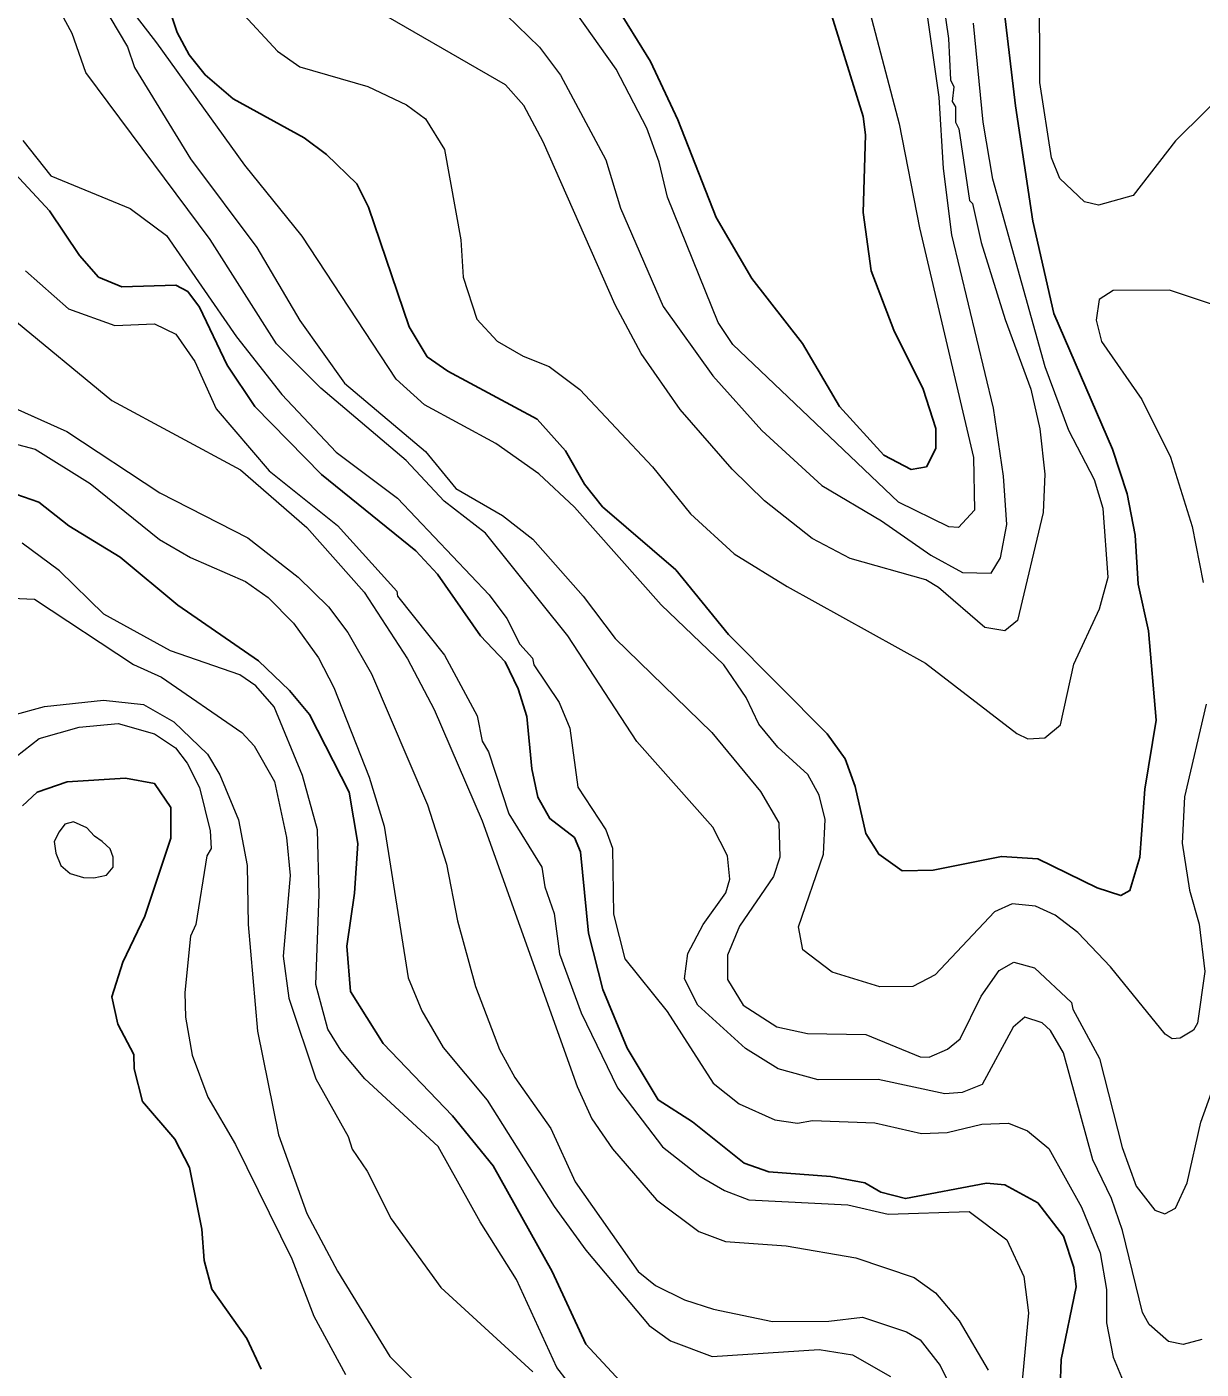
# Model space of a CAD drawing. Extents: x 673.6 to 698.9, y 7012 to 7040.1.
# Drawn here: x 679.966 to 681.091, y 7035.465 to 7036.751 of the extents above; entities that cross this region are included whole.
import ezdxf

# ---------------------------------------------------------------- set-up
doc = ezdxf.new("R2010")
doc.units = 0
doc.header["$LTSCALE"] = 0.032
doc.layers.add('1', color=7, linetype='Continuous', lineweight=25)
doc.layers.add('2', color=7, linetype='Continuous', lineweight=13)

msp = doc.modelspace()

# ---------------------------------------------------------------- linework, layer by layer
at = {"layer": '1'}
for points in [[(680.0816, 7036.8305), (680.1097, 7036.746), (680.1213, 7036.7246), (680.1366, 7036.7052), (680.1634, 7036.6824), (680.2314, 7036.6449), (680.253, 7036.629), (680.282, 7036.6008), (680.2931, 7036.5785), (680.3321, 7036.464), (680.3493, 7036.4352), (680.3691, 7036.4213), (680.4546, 7036.3756), (680.482, 7036.3451), (680.5001, 7036.3132), (680.5174, 7036.2916), (680.5876, 7036.2311), (680.6381, 7036.1691), (680.7326, 7036.074), (680.75, 7036.0501), (680.7594, 7036.0235), (680.7696, 7035.9784), (680.7822, 7035.9586), (680.8044, 7035.9427), (680.8343, 7035.9435), (680.8996, 7035.9565), (680.9346, 7035.9542), (680.9915, 7035.9266), (681.0141, 7035.9191), (681.0226, 7035.9239), (681.0323, 7035.9557), (681.0372, 7036.0211), (681.0479, 7036.0872), (681.0407, 7036.1726), (681.0307, 7036.2174), (681.0277, 7036.2642), (681.0201, 7036.3039), (681.0062, 7036.3466), (680.9499, 7036.4767), (680.9297, 7036.5652), (680.9131, 7036.6756), (680.8843, 7036.9176)], [(680.7324, 7036.7775), (680.767, 7036.6654), (680.7693, 7036.648), (680.767, 7036.5734), (680.7748, 7036.5177), (680.7964, 7036.4607), (680.8246, 7036.4041), (680.8367, 7036.3666), (680.8367, 7036.3473), (680.8277, 7036.3299), (680.813, 7036.3273), (680.7869, 7036.3411), (680.7445, 7036.3875), (680.709, 7036.4481), (680.6605, 7036.5101), (680.6264, 7036.5688), (680.5896, 7036.6621), (680.5633, 7036.718), (680.5286, 7036.7742)], [(680.956, 7035.4471), (680.9568, 7035.4746), (680.9714, 7035.5441), (680.969, 7035.5626), (680.959, 7035.5928), (680.9345, 7035.6246), (680.903, 7035.6418), (680.8852, 7035.6434), (680.8077, 7035.6288), (680.7842, 7035.6348), (680.7686, 7035.6438), (680.7361, 7035.65), (680.6766, 7035.6544), (680.6532, 7035.6626), (680.6036, 7035.7024), (680.5706, 7035.7233), (680.541, 7035.773), (680.5178, 7035.829), (680.504, 7035.883), (680.4964, 7035.9611), (680.4905, 7035.9748), (680.467, 7035.9928), (680.4555, 7036.0134), (680.4496, 7036.0405), (680.4447, 7036.0905), (680.4364, 7036.1172), (680.4241, 7036.1431), (680.4005, 7036.1679), (680.3593, 7036.2269), (680.3386, 7036.2492), (680.2481, 7036.3225), (680.1843, 7036.3877), (680.1576, 7036.4271), (680.1312, 7036.4827), (680.12, 7036.4977), (680.1085, 7036.5039), (680.0569, 7036.5023), (680.0345, 7036.5116), (680.0161, 7036.5323), (679.9873, 7036.575), (679.9462, 7036.6194)], [(680.5344, 7035.4537), (680.5014, 7035.4893), (680.4691, 7035.5588), (680.4125, 7035.6602), (680.3735, 7035.7081), (680.3072, 7035.7772), (680.276, 7035.8273), (680.2723, 7035.8707), (680.2798, 7035.9214), (680.2829, 7035.9689), (680.2747, 7036.0182), (680.2366, 7036.0924), (680.2174, 7036.1156), (680.1876, 7036.1439), (680.1103, 7036.1973), (680.0552, 7036.2433), (680.0059, 7036.2732), (679.9772, 7036.2959), (679.9478, 7036.3063)], [(680.1903, 7035.4653), (680.1765, 7035.4946), (680.1431, 7035.542), (680.1358, 7035.5695), (680.1333, 7035.5995), (680.1217, 7035.6587), (680.1075, 7035.6856), (680.0767, 7035.7217), (680.0685, 7035.7532), (680.0683, 7035.7667), (680.053, 7035.796), (680.0472, 7035.822), (680.0576, 7035.8552), (680.0788, 7035.8992), (680.1038, 7035.9742), (680.1037, 7036.0035), (680.0881, 7036.0263), (680.0602, 7036.0314), (680.0043, 7036.028), (679.9756, 7036.0182), (679.9617, 7036.005)]]:
    msp.add_lwpolyline(points, dxfattribs=at)
at = {"layer": '2'}
for points in [[(681.0957, 7036.1024), (681.0751, 7036.0137), (681.0727, 7035.9693), (681.08, 7035.9242), (681.089, 7035.8916), (681.0946, 7035.8464), (681.0874, 7035.7967), (681.0836, 7035.7901), (681.071, 7035.7826), (681.0634, 7035.7817), (681.0565, 7035.7863), (681.0041, 7035.8508), (680.9729, 7035.8837), (680.9511, 7035.9002), (680.9322, 7035.9089), (680.91, 7035.9113), (680.893, 7035.9035), (680.8361, 7035.8432), (680.8149, 7035.8318), (680.783, 7035.8317), (680.7374, 7035.8456), (680.7093, 7035.8672), (680.7053, 7035.889), (680.7291, 7035.9587), (680.7307, 7035.9919), (680.7249, 7036.0152), (680.714, 7036.035), (680.6853, 7036.0612), (680.6673, 7036.0834), (680.6549, 7036.1088), (680.6336, 7036.1401), (680.5735, 7036.1976), (680.4906, 7036.2912), (680.4564, 7036.323), (680.415, 7036.3523), (680.3469, 7036.3892), (680.3195, 7036.4137), (680.2295, 7036.5507), (680.1745, 7036.6189), (680.0904, 7036.7359), (680.0274, 7036.8176)], [(680.8408, 7036.7953), (680.849, 7036.7401), (680.8508, 7036.7005), (680.8539, 7036.6937), (680.8524, 7036.6798), (680.8556, 7036.6747), (680.8557, 7036.66), (680.8589, 7036.6535), (680.8689, 7036.5848), (680.872, 7036.582), (680.8801, 7036.5448), (680.9031, 7036.4708), (680.9279, 7036.4041), (680.9363, 7036.3663), (680.9411, 7036.3229), (680.9395, 7036.2862), (680.915, 7036.1825), (680.903, 7036.1728), (680.8839, 7036.1758), (680.8395, 7036.2143), (680.8271, 7036.2214), (680.7548, 7036.2421), (680.7183, 7036.261), (680.6727, 7036.2973)], [(681.1415, 7036.7552), (681.1367, 7036.722), (681.1239, 7036.6989), (681.0663, 7036.6422), (681.0258, 7036.5896), (680.9928, 7036.5806), (680.9792, 7036.5838), (680.9556, 7036.606), (680.9477, 7036.6258), (680.9366, 7036.6981), (680.9362, 7036.793)], [(681.0916, 7035.4937), (681.0739, 7035.4891), (681.0596, 7035.4917), (681.0411, 7035.5082), (681.0349, 7035.5197), (681.0157, 7035.5981), (681.0051, 7035.629), (680.9873, 7035.6659), (680.9592, 7035.7684), (680.9468, 7035.7899), (680.9387, 7035.7973), (680.9221, 7035.8026), (680.9108, 7035.7929), (680.8813, 7035.7382), (680.8621, 7035.7305), (680.8455, 7035.729), (680.7814, 7035.743), (680.7241, 7035.7426), (680.6858, 7035.7532), (680.6543, 7035.7725), (680.6086, 7035.8142), (680.5961, 7035.8394), (680.599, 7035.8635), (680.6139, 7035.8913), (680.6356, 7035.9217), (680.6395, 7035.9348), (680.6371, 7035.9571), (680.623, 7035.9845), (680.5503, 7036.0665), (680.484, 7036.168), (680.4054, 7036.2663), (680.3657, 7036.2968), (680.3292, 7036.336), (680.2473, 7036.4053), (680.2049, 7036.4476), (680.1413, 7036.5477), (680.0223, 7036.7077), (680.0091, 7036.7449), (679.987, 7036.7857)], [(680.1697, 7036.767), (680.2058, 7036.7279), (680.2273, 7036.713), (680.2926, 7036.6942), (680.3294, 7036.6766), (680.3478, 7036.6633), (680.366, 7036.6339), (680.3815, 7036.5474), (680.3839, 7036.5116), (680.3968, 7036.4713), (680.4163, 7036.4503), (680.4412, 7036.4358), (680.4662, 7036.4259), (680.4955, 7036.4039), (680.5654, 7036.3299), (680.6018, 7036.2848), (680.6436, 7036.2466), (680.6943, 7036.2152), (680.8268, 7036.1418), (680.9145, 7036.0743), (680.9251, 7036.0692), (680.9412, 7036.0701), (680.9562, 7036.0826), (680.969, 7036.1406), (680.9936, 7036.1937), (681.0019, 7036.224), (680.9972, 7036.2899), (680.9887, 7036.3172), (680.9643, 7036.3647), (680.9417, 7036.4255), (680.8913, 7036.6054), (680.882, 7036.6601), (680.8729, 7036.7549)], [(680.4604, 7036.6411), (680.4421, 7036.6759), (680.4244, 7036.6957), (680.2847, 7036.7761)], [(680.4253, 7036.7625), (680.4569, 7036.7317), (680.4771, 7036.7051), (680.5207, 7036.624), (680.5346, 7036.5776), (680.5755, 7036.4833), (680.623, 7036.4171), (680.6702, 7036.3647), (680.7275, 7036.3119), (680.7847, 7036.278), (680.8321, 7036.2452), (680.8622, 7036.2286), (680.8899, 7036.2279), (680.8989, 7036.2426), (680.9049, 7036.2746), (680.9017, 7036.321), (680.8919, 7036.386), (680.8521, 7036.5519), (680.8442, 7036.6157), (680.84, 7036.6838), (680.8278, 7036.769)], [(680.6424, 7036.447), (680.6282, 7036.4682), (680.5797, 7036.5882), (680.5717, 7036.6218), (680.5598, 7036.6542), (680.5306, 7036.7108), (680.4922, 7036.7646)], [(680.7723, 7036.77), (680.8016, 7036.6585), (680.8212, 7036.5586), (680.8729, 7036.3387)], [(680.0452, 7036.7605), (680.0623, 7036.732), (680.0689, 7036.7124), (680.1225, 7036.6249), (680.1861, 7036.54), (680.2272, 7036.4699), (680.2701, 7036.41), (680.3478, 7036.3444), (680.3767, 7036.309), (680.4216, 7036.2832), (680.4505, 7036.2606), (680.4988, 7036.2058), (680.5295, 7036.1653), (680.6221, 7036.0752), (680.6687, 7036.0188), (680.6864, 7035.9888), (680.6872, 7035.9558), (680.6811, 7035.9372), (680.6485, 7035.8897), (680.6371, 7035.8621), (680.6371, 7035.8386), (680.6521, 7035.8141), (680.6844, 7035.7932), (680.7138, 7035.7868), (680.7697, 7035.7861)], [(679.9618, 7036.6424), (679.9888, 7036.6087), (680.0648, 7036.5772), (680.0995, 7036.5515), (680.1665, 7036.4543), (680.21, 7036.3991), (680.2621, 7036.3439), (680.321, 7036.2998), (680.4086, 7036.2072), (680.4256, 7036.1845), (680.4382, 7036.1599), (680.4503, 7036.1464), (680.4516, 7036.14), (680.4759, 7036.1039), (680.486, 7036.0795), (680.4938, 7036.0229), (680.5204, 7035.982), (680.5268, 7035.9644), (680.5278, 7035.9012), (680.5389, 7035.8583), (680.5793, 7035.8081), (680.6234, 7035.7394), (680.6482, 7035.7194), (680.6826, 7035.7041), (680.7041, 7035.7011), (680.7187, 7035.7035), (680.7783, 7035.7012), (680.8231, 7035.6912), (680.8478, 7035.692), (680.881, 7035.7002), (680.9063, 7035.701), (680.9247, 7035.6936), (680.945, 7035.6766), (680.9764, 7035.6205), (680.9942, 7035.5768), (681.0003, 7035.5416), (681.0003, 7035.5096), (681.0066, 7035.477), (681.0339, 7035.4117)], [(680.6727, 7036.2973), (680.6415, 7036.3275), (680.5919, 7036.3847), (680.5545, 7036.4383), (680.5295, 7036.485), (680.4604, 7036.6411)], [(679.9645, 7036.5176), (680.0057, 7036.481), (680.05, 7036.4653), (680.0881, 7036.4668), (680.1084, 7036.457), (680.1267, 7036.4307), (680.147, 7036.3854), (680.198, 7036.3258), (680.2634, 7036.2735), (680.3203, 7036.2106), (680.321, 7036.206), (680.3661, 7036.1494), (680.3971, 7036.0913), (680.4021, 7036.067), (680.408, 7036.0569), (680.4276, 7035.9974), (680.4593, 7035.9463), (680.4621, 7035.9275), (680.471, 7035.9019), (680.4762, 7035.8634), (680.497, 7035.8068), (680.5318, 7035.735), (680.575, 7035.6785), (680.6105, 7035.6502), (680.6342, 7035.6366), (680.6575, 7035.6277), (680.7525, 7035.6229), (680.7912, 7035.614), (680.8688, 7035.6163), (680.9049, 7035.5893), (680.921, 7035.5542), (680.9256, 7035.5194), (680.919, 7035.4476)], [(681.1059, 7036.484), (681.0608, 7036.499), (681.0066, 7036.4987), (680.9933, 7036.4902), (680.9904, 7036.4703), (680.9954, 7036.4498), (681.0341, 7036.3942), (681.0618, 7036.339), (681.0825, 7036.2726), (681.0931, 7036.2191)], [(679.9504, 7036.4733), (680.0472, 7036.3934), (680.1705, 7036.3268), (680.2341, 7036.2716), (680.2891, 7036.2098), (680.3304, 7036.1458), (680.3559, 7036.0974)], [(680.8729, 7036.3387), (680.8738, 7036.2884), (680.8586, 7036.2718), (680.8491, 7036.2722), (680.801, 7036.2959), (680.6424, 7036.447)], [(679.9383, 7036.393), (680.004, 7036.3635), (680.0931, 7036.3049), (680.1775, 7036.2618), (680.2256, 7036.2242), (680.2549, 7036.1957), (680.2734, 7036.1712), (680.296, 7036.1316), (680.3497, 7036.0061), (680.368, 7035.9491), (680.3783, 7035.895), (680.3956, 7035.832), (680.4187, 7035.7715), (680.4335, 7035.7447), (680.4678, 7035.696), (680.4912, 7035.6447), (680.5516, 7035.559), (680.5683, 7035.5456), (680.596, 7035.5317), (680.6236, 7035.5227), (680.6802, 7035.5111), (680.7343, 7035.5112), (680.7666, 7035.5153), (680.8086, 7035.501), (680.8217, 7035.4934), (680.841, 7035.4689), (680.8691, 7035.4111)], [(679.9287, 7036.3584), (679.9737, 7036.3466), (680.0264, 7036.3139), (680.0929, 7036.2603), (680.1225, 7036.243), (680.1753, 7036.2198), (680.1969, 7036.2045), (680.2212, 7036.18), (680.2452, 7036.1469), (680.2598, 7036.1184), (680.2939, 7036.0324), (680.3082, 7035.9856), (680.3312, 7035.8402), (680.3442, 7035.8085), (680.3647, 7035.7735), (680.4068, 7035.723), (680.4709, 7035.6212), (680.5014, 7035.5793), (680.562, 7035.5073), (680.5825, 7035.4924), (680.6223, 7035.4776), (680.7249, 7035.4841), (680.757, 7035.4791), (680.7934, 7035.4582)], [(680.4934, 7035.4414), (680.4736, 7035.4669), (680.4349, 7035.5514), (680.4001, 7035.6064), (680.36, 7035.6786), (680.2896, 7035.7435), (680.2665, 7035.7711), (680.2543, 7035.7911), (680.2427, 7035.8338), (680.246, 7035.9202), (680.2442, 7035.982), (680.2298, 7036.034), (680.2028, 7036.0998), (680.1851, 7036.12), (680.1697, 7036.1306), (680.1034, 7036.1535), (680.0395, 7036.1887), (679.9969, 7036.2302), (679.9613, 7036.2567)], [(679.9513, 7036.2039), (679.973, 7036.2029), (680.0679, 7036.1405), (680.0947, 7036.1283), (680.1716, 7036.0752), (680.1834, 7036.0626), (680.2031, 7036.0283), (680.2146, 7035.9746), (680.2181, 7035.9383), (680.2114, 7035.861), (680.2168, 7035.8207), (680.2428, 7035.7434), (680.2736, 7035.6881), (680.2774, 7035.676), (680.2919, 7035.655), (680.3149, 7035.6095), (680.3624, 7035.5435), (680.4505, 7035.4627)], [(679.9522, 7036.0919), (679.9826, 7036.1003), (680.0392, 7036.1061), (680.0774, 7036.102), (680.1065, 7036.0854), (680.1388, 7036.0545), (680.1506, 7036.0346), (680.1686, 7035.9916), (680.1769, 7035.9479), (680.1778, 7035.8913), (680.1869, 7035.789), (680.2068, 7035.6899), (680.2341, 7035.6146), (680.2633, 7035.5593), (680.3135, 7035.4774), (680.3544, 7035.4365)], [(680.3559, 7036.0974), (680.4019, 7035.9905), (680.4932, 7035.736), (680.5072, 7035.7051), (680.5269, 7035.6763), (680.5691, 7035.6276)], [(679.9331, 7036.0349), (679.9776, 7036.0695), (680.0157, 7036.0805), (680.0533, 7036.0839), (680.0881, 7036.0741), (680.1081, 7036.0605), (680.1195, 7036.0458), (680.1311, 7036.0225), (680.1414, 7035.9812), (680.1424, 7035.964), (680.1383, 7035.9571), (680.1275, 7035.8913), (680.1227, 7035.8801), (680.117, 7035.8263), (680.1178, 7035.8026), (680.1242, 7035.7662), (680.1391, 7035.7258), (680.1657, 7035.6806), (680.2196, 7035.5711), (680.2407, 7035.516), (680.271, 7035.4604)], [(680.8803, 7035.8226), (680.8976, 7035.8472), (680.9115, 7035.8553), (680.9314, 7035.8499), (680.9669, 7035.8166), (680.968, 7035.8103), (680.9937, 7035.7631), (681.0153, 7035.6777), (681.0288, 7035.6408), (681.0465, 7035.6176), (681.0562, 7035.6141), (681.0665, 7035.6196), (681.0776, 7035.6438), (681.0906, 7035.702), (681.1011, 7035.7305)], [(680.7697, 7035.7861), (680.8218, 7035.7647), (680.8305, 7035.7641), (680.8481, 7035.772), (680.8601, 7035.7819), (680.8803, 7035.8226)], [(680.5691, 7035.6276), (680.6098, 7035.5971), (680.6351, 7035.5877), (680.6933, 7035.5834), (680.76, 7035.572), (680.8159, 7035.5533), (680.8365, 7035.5386), (680.8593, 7035.5117), (680.8869, 7035.4643)]]:
    msp.add_lwpolyline(points, dxfattribs=at)
msp.add_lwpolyline([(680.0231, 7035.9839), (680.0104, 7035.9897), (680.002, 7035.9876), (679.9967, 7035.9802), (679.992, 7035.9707), (679.9935, 7035.9596), (679.9983, 7035.948), (680.0072, 7035.9401), (680.0199, 7035.9364), (680.0299, 7035.9359), (680.042, 7035.9385), (680.0484, 7035.9464), (680.0484, 7035.9559), (680.0457, 7035.9638), (680.0378, 7035.9707), (680.0304, 7035.976)], close=True, dxfattribs=at)

doc.saveas('drawing.dxf')
